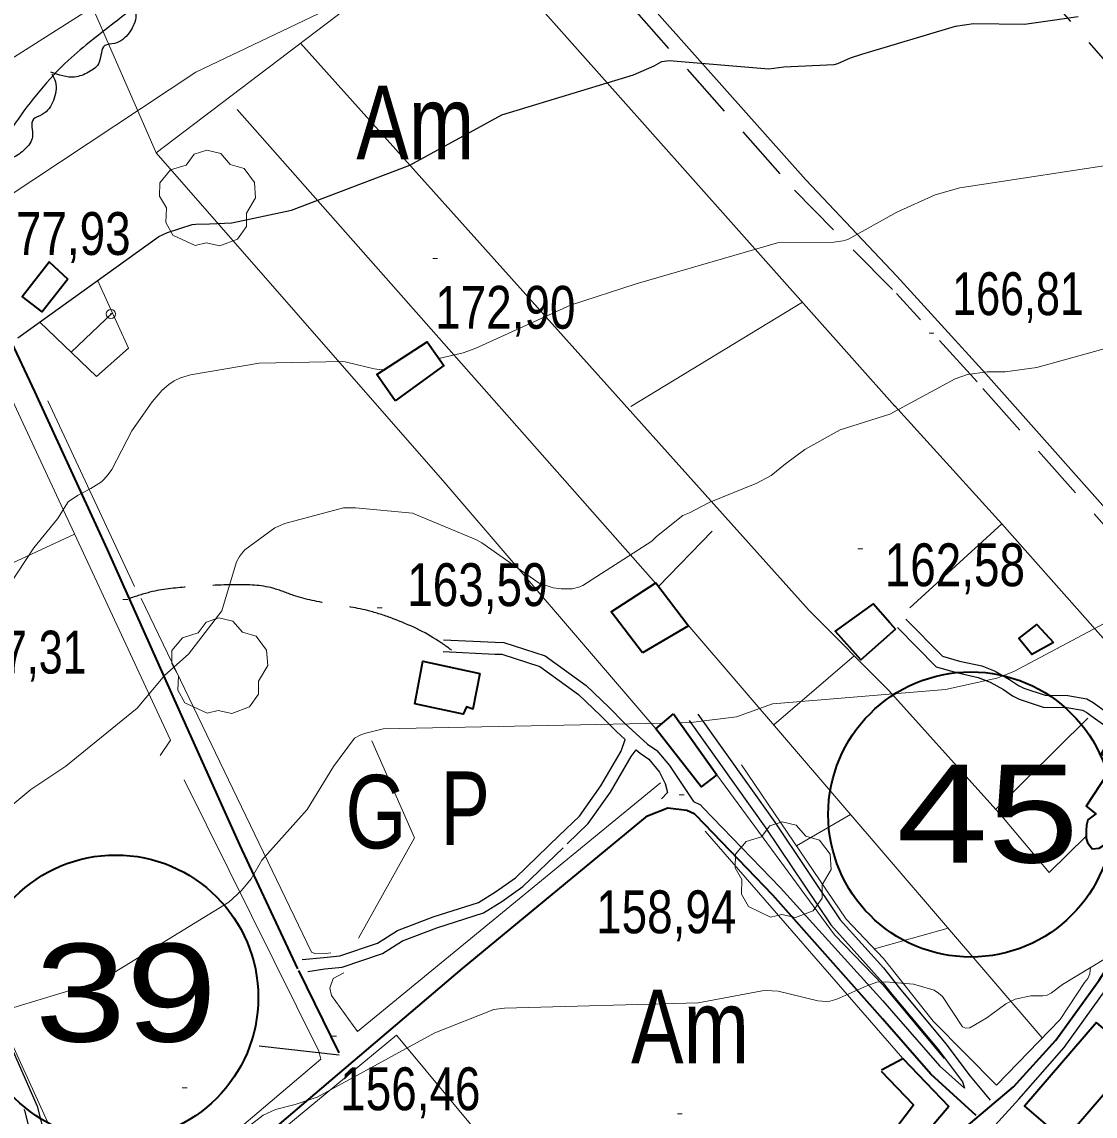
# Model space of a CAD drawing. Extents: x 483847 to 488453, y 4383581 to 4386795.
# Drawn here: x 485252.4 to 485471.5, y 4385179.2 to 4385402.6 of the extents above; entities that cross this region are included whole.
import ezdxf
from ezdxf.enums import TextEntityAlignment as Align

# ---------------------------------------------------------------- set-up
doc = ezdxf.new("R2010")
doc.units = 0
doc.header["$LTSCALE"] = 3.8
doc.header["$PDMODE"] = 32
doc.header["$PDSIZE"] = 1.9
doc.linetypes.add('LONG_DASHED', pattern=[7.5, 6, -1.5])
doc.linetypes.add('MEDIUM_DASHED', pattern=[4.5, 3, -1.5])
for name, color, linetype, lineweight in [('13', 7, 'Continuous', 25), ('25', 7, 'LONG_DASHED', 25), ('27', 7, 'Continuous', 25), ('29', 7, 'Continuous', 13), ('36', 7, 'Continuous', 25), ('38', 7, 'Continuous', 25), ('47', 7, 'Continuous', 35), ('51', 7, 'Continuous', 13), ('6', 7, 'Continuous', 35), ('7', 7, 'Continuous', 13), ('8', 7, 'Continuous', 25), ('9', 7, 'Continuous', 13)]:
    doc.layers.add(name, color=color, linetype=linetype, lineweight=lineweight)
doc.layers.add('31', color=7, linetype='Continuous')

msp = doc.modelspace()

# ---------------------------------------------------------------- linework, layer by layer
at = {"layer": '25'}
msp.add_line((485432.78, 4385441.35), (485535.75, 4385323.18), dxfattribs=at)
at = {"layer": '27'}
for points in [[(485299.82, 4385661.09), (485299.57, 4385662.67), (485294.64, 4385662.26), (485289.35, 4385654.61), (485280.21, 4385639.63), (485274.93, 4385631.94), (485268.4, 4385624.36), (485262.52, 4385617.77), (485260.31, 4385607.35), (485262.6, 4385605.35), (485273.48, 4385605.45), (485283.86, 4385606.12), (485288.68, 4385605.94), (485297.69, 4385606.01), (485307.73, 4385605.36), (485308.16, 4385598.4), (485301.92, 4385587.38), (485297.42, 4385582.21), (485286.33, 4385574.25), (485278.48, 4385567.13), (485277.89, 4385561.88), (485288.28, 4385555.36), (485288.05, 4385546.54), (485287.2, 4385540.29), (485287.59, 4385539.37), (485289.86, 4385531.35), (485293.31, 4385521.81), (485297.19, 4385508.56), (485300.77, 4385499.7), (485307.19, 4385485.75), (485313.31, 4385470.51), (485320.46, 4385455.75), (485325.62, 4385443.27), (485329.88, 4385435.24), (485331.55, 4385428.22), (485327.33, 4385421.28), (485318.2, 4385418.81), (485302.73, 4385416.83), (485290.31, 4385410.43), (485280.75, 4385407.62), (485276.69, 4385406.23), (485271.89, 4385402.9), (485261.87, 4385394.73), (485251.06, 4385381.93), (485248.95, 4385378.4), (485241.73, 4385364.5), (485237.39, 4385372.01), (485230.13, 4385390.06), (485224.7, 4385401.81), (485216.95, 4385416.96), (485209.52, 4385431.92), (485203.19, 4385447.45), (485197.7, 4385460.77), (485195.75, 4385467.38), (485194.93, 4385474.55), (485200.43, 4385487.01), (485210.67, 4385493.29), (485216.48, 4385500.54), (485216.66, 4385510.32), (485213.78, 4385515.61), (485201.98, 4385523.45), (485188.34, 4385524.69), (485179.71, 4385525), (485175.53, 4385527.17), (485167.01, 4385529.85), (485158.32, 4385525.02), (485150.05, 4385519.91), (485142.58, 4385519.6), (485127.69, 4385523.06), (485122.02, 4385531.44), (485127.14, 4385537.4), (485137.41, 4385536.78), (485149.71, 4385533.1), (485155.77, 4385534.88), (485159.76, 4385539.39), (485157.38, 4385543.53), (485170.25, 4385547.87), (485180.21, 4385553.72), (485186.2, 4385561.9), (485185.3, 4385569.26), (485178.59, 4385574.36), (485170, 4385578.4), (485148.21, 4385590.42), (485129.65, 4385601.13), (485118.26, 4385609.29), (485112.23, 4385612.98), (485102.9, 4385618.84), (485099.35, 4385621.2), (485098.35, 4385621.8), (485099.39, 4385628.01), (485103.9, 4385633.91)], [(485275.46, 4385405.67), (485275.68, 4385403.91), (485274.3, 4385400.38), (485271.32, 4385398.2), (485269.32, 4385397.75), (485268.19, 4385394.38), (485266.03, 4385392.32), (485263.17, 4385391.33), (485258.32, 4385392.36)], [(485258.54, 4385391.99), (485259.23, 4385390.35), (485258.84, 4385386.58), (485256.55, 4385383.68), (485254.74, 4385382.71), (485254.56, 4385379.16), (485253.02, 4385376.6), (485250.53, 4385374.89), (485245.58, 4385374.58)]]:
    msp.add_spline(points, degree=3, dxfattribs=at)
at = {"layer": '29'}
for points in [[(485287.74, 4385356.97), (485283.2, 4385359.09), (485281.79, 4385361.63), (485281.89, 4385364.61), (485280.52, 4385367.02), (485280.56, 4385369.77), (485282.72, 4385372.37), (485285.91, 4385373.37), (485287.56, 4385375.56), (485290.13, 4385376.39), (485292.99, 4385375.74), (485294.94, 4385373.47), (485297.75, 4385372.65), (485299.88, 4385369.8), (485300.12, 4385366.67), (485298.24, 4385363.52), (485298.24, 4385360.84), (485296.42, 4385358.23), (485292.8, 4385356.89), (485290.03, 4385357.52)], [(485290.21, 4385261.5), (485285.67, 4385263.62), (485284.26, 4385266.16), (485284.36, 4385269.14), (485282.99, 4385271.55), (485283.03, 4385274.3), (485285.19, 4385276.9), (485288.38, 4385277.9), (485290.03, 4385280.09), (485292.6, 4385280.92), (485295.46, 4385280.27), (485297.41, 4385278), (485300.22, 4385277.18), (485302.35, 4385274.33), (485302.59, 4385271.2), (485300.71, 4385268.05), (485300.71, 4385265.37), (485298.89, 4385262.76), (485295.27, 4385261.42), (485292.5, 4385262.05)], [(485405.24, 4385219.88), (485400.7, 4385222), (485399.29, 4385224.54), (485399.39, 4385227.52), (485398.02, 4385229.93), (485398.06, 4385232.68), (485400.22, 4385235.28), (485403.41, 4385236.28), (485405.06, 4385238.47), (485407.63, 4385239.3), (485410.49, 4385238.65), (485412.44, 4385236.38), (485415.25, 4385235.56), (485417.38, 4385232.71), (485417.62, 4385229.58), (485415.74, 4385226.43), (485415.74, 4385223.75), (485413.92, 4385221.14), (485410.3, 4385219.8), (485407.53, 4385220.43)]]:
    msp.add_lwpolyline(points, close=True, dxfattribs=at)
at = {"layer": '36'}
msp.add_lwpolyline([(485427.08, 4385148.46), (485448.31, 4385174.34), (485455.88, 4385182.72), (485465.19, 4385193.27), (485475.12, 4385207.08), (485480.68, 4385216.02), (485486.75, 4385226.2), (485500.2, 4385251.78), (485507.64, 4385265.77)], dxfattribs=at)
at = {"layer": '38'}
for points in [[(485379.92, 4385451.65), (485374.47, 4385446.22), (485367.09, 4385440.33), (485364.59, 4385437.18), (485361.65, 4385434.07), (485362.36, 4385430.22), (485363.22, 4385427.63), (485379.25, 4385407.73), (485412.43, 4385370.33), (485431.02, 4385350.71)], [(485504.04, 4385269.68), (485480.65, 4385295.29), (485449.2, 4385330.78), (485431.02, 4385350.71)], [(485431.14, 4385278.97), (485439.02, 4385270.94), (485443.2, 4385269.76), (485447.64, 4385268.8), (485450.03, 4385267.85), (485452.76, 4385266.29), (485454.64, 4385265.05), (485455.95, 4385264.36), (485460.89, 4385262.72), (485465.69, 4385262.66), (485468.94, 4385262.12), (485469.79, 4385261.62), (485470.64, 4385261.03), (485474.6, 4385258.14), (485480.52, 4385255.71), (485490.66, 4385249.45), (485493.46, 4385247.9)], [(485338.38, 4385274.08), (485348.97, 4385273.56), (485350.39, 4385273.54), (485358.12, 4385271.01), (485366.04, 4385265.31), (485370.55, 4385261.02), (485373.75, 4385257.74), (485375.56, 4385256.09)], [(485388.59, 4385260.01), (485404.26, 4385238.01), (485417.52, 4385218.29), (485428.21, 4385206.39)], [(485390.4, 4385261.3), (485406.1, 4385239.25), (485419.47, 4385219.34), (485428.27, 4385209.5)], [(485309.6, 4385211.23), (485314.07, 4385211.6), (485317.28, 4385211.96), (485325, 4385214.53), (485329.05, 4385217.14), (485336.36, 4385219.9), (485345.62, 4385222.86), (485349.06, 4385225), (485353.18, 4385227.88), (485362.1, 4385236.5), (485366.26, 4385240.48), (485370.58, 4385246.63), (485374.74, 4385253.73), (485375.56, 4385256.09)], [(485377.8, 4385254.04), (485378.61, 4385253.3), (485380.36, 4385252.07), (485382.59, 4385249.46), (485383.72, 4385247.15), (485384.19, 4385245.32), (485382.97, 4385244)], [(485389.52, 4385243.44), (485390.94, 4385242.81), (485391.5, 4385242.17), (485407.24, 4385225.83), (485428.14, 4385202.75)], [(485428.27, 4385209.5), (485431.52, 4385205.34), (485441.04, 4385194.02), (485445.97, 4385187.42), (485450.04, 4385182.47)], [(485428.21, 4385206.39), (485429.99, 4385204.11), (485439.5, 4385192.79), (485444.43, 4385186.21), (485444.79, 4385184.92)], [(485428.14, 4385202.75), (485429.94, 4385200.74), (485439.73, 4385189.54), (485444.79, 4385184.92)], [(485248.47, 4385197.43), (485255.51, 4385181.26), (485257.2, 4385174.62)]]:
    msp.add_lwpolyline(points, dxfattribs=at)
at = {"layer": '38', "linetype": 'MEDIUM_DASHED'}
for points in [[(485376.86, 4385405.71), (485410.09, 4385368.25), (485430.95, 4385347.15)], [(485502.86, 4385267.35), (485478.83, 4385293.65), (485447.38, 4385329.14), (485430.95, 4385347.15)], [(485207.95, 4385282.41), (485216.6, 4385263.17), (485233.71, 4385223.54), (485245.99, 4385196.33), (485252.93, 4385180.38), (485254.57, 4385173.95), (485257.42, 4385162.54), (485262.18, 4385149)], [(485432.87, 4385280.67), (485440.3, 4385273.1), (485443.79, 4385272.11), (485448.35, 4385271.13), (485451.08, 4385270.04), (485454.03, 4385268.36), (485455.87, 4385267.14), (485456.9, 4385266.6), (485461.3, 4385265.14), (485465.9, 4385265.08), (485469.79, 4385264.44), (485471.1, 4385263.66), (485472.04, 4385263.01), (485475.79, 4385260.27), (485481.63, 4385257.88), (485491.89, 4385251.54), (485494.59, 4385250.05)], [(485338.5, 4385276.49), (485349.04, 4385275.97), (485350.79, 4385275.95), (485359.23, 4385273.19), (485367.58, 4385267.17), (485372.24, 4385262.74), (485375.43, 4385259.48), (485380.13, 4385255.19), (485382, 4385253.87), (485384.62, 4385250.8), (485389.52, 4385243.44)], [(485310.77, 4385208.79), (485314.25, 4385209.28), (485317.78, 4385209.68), (485326.01, 4385212.41), (485330.1, 4385215.05), (485337.13, 4385217.7), (485346.61, 4385220.73), (485350.35, 4385223.05), (485354.67, 4385226.08), (485363.72, 4385234.82), (485368.03, 4385238.95), (485372.54, 4385245.37), (485376.79, 4385252.62), (485377.8, 4385254.04)]]:
    msp.add_lwpolyline(points, dxfattribs=at)
at = {"layer": '38', "linetype": 'LONG_DASHED'}
msp.add_spline([(485340.11, 4385274.34), (485337.48, 4385276.21), (485328.19, 4385280.77), (485323.43, 4385282.32), (485315.57, 4385283.78), (485307.86, 4385285.53), (485303.65, 4385286.99), (485296.01, 4385287.71), (485286.57, 4385287.27), (485279.06, 4385286.3), (485274.43, 4385284.92)], degree=3, dxfattribs=at)
at = {"layer": '47'}
for p, q in [((485430.73, 4385278.66), (485429.6, 4385277.65)), ((485429.64, 4385279.89), (485430.73, 4385278.66))]:
    msp.add_line(p, q, dxfattribs=at)
for points in [[(485261.75, 4385350.07), (485256.55, 4385343.42), (485252.49, 4385346.53), (485257.99, 4385353.63)], [(485328.63, 4385325.22), (485324.86, 4385330.61), (485335.14, 4385337.31), (485338.56, 4385332.44)], [(485379.07, 4385273.78), (485372.7, 4385282.19), (485381.81, 4385288.09), (485388.5, 4385279.35)], [(485462.96, 4385275.95), (485458.57, 4385273.46), (485455.91, 4385276.72), (485459.56, 4385279.6)], [(485345.88, 4385269.62), (485344.44, 4385262.34), (485343.13, 4385262.81), (485342.47, 4385261.32), (485332.59, 4385263.42), (485334.26, 4385272.11)], [(485385.42, 4385261.39), (485394.28, 4385248.91), (485391.08, 4385246.45), (485381.82, 4385258.29)], [(485491.87, 4385246.19), (485482.36, 4385252.63), (485479.41, 4385256.13), (485474.53, 4385256.42), (485472.69, 4385253.22), (485475.36, 4385251.23), (485469.68, 4385242.53), (485471.61, 4385240.93), (485470.02, 4385239.75), (485469.7, 4385238.63), (485469.68, 4385237.51), (485469.66, 4385235.93), (485469.95, 4385235.1), (485470.91, 4385233.81), (485472.33, 4385233.94), (485474.23, 4385235.19), (485476.05, 4385236.29), (485479.89, 4385232.48), (485477.67, 4385229.44), (485481.67, 4385225.85), (485484.68, 4385231.74), (485482.54, 4385233.72), (485485.91, 4385239.08), (485487.71, 4385238.75)], [(485471.75, 4385198.38), (485457.07, 4385181.29), (485465.18, 4385174.32), (485479.86, 4385191.41)]]:
    msp.add_lwpolyline(points, close=True, dxfattribs=at)
for points in [[(485429.64, 4385279.89), (485426.15, 4385283.84), (485418.4, 4385278.2), (485423.65, 4385272.41), (485429.6, 4385277.65)], [(485427.86, 4385188.7), (485432.25, 4385191), (485441.64, 4385181.18)], [(485441.64, 4385181.18), (485434.85, 4385173.17), (485431, 4385177.06), (485434.44, 4385181.58), (485427.86, 4385188.36)]]:
    msp.add_lwpolyline(points, dxfattribs=at)
at = {"layer": '51'}
for p, q in [((485430.63, 4385324.16), (485344.88, 4385420.49)), ((485309.3, 4385398.28), (485413.11, 4385282.47)), ((485296.38, 4385384.74), (485381.76, 4385288.06)), ((485411.75, 4385345.38), (485376.7, 4385324.1)), ((485270.88, 4385343.22), (485262.43, 4385335.21)), ((485270.54, 4385342.99), (485270.45, 4385342.99)), ((485275.41, 4385287.34), (485257.69, 4385325.26)), ((485263.14, 4385298.06), (485214.72, 4385275.62)), ((485393.34, 4385298.63), (485382.39, 4385287.34)), ((485429.37, 4385266.11), (485413.11, 4385282.47)), ((485388.37, 4385279.53), (485460.7, 4385195.19)), ((485422.31, 4385273.22), (485405.91, 4385259.09)), ((485470.01, 4385260.46), (485451.2, 4385241.87)), ((485421.57, 4385240.83), (485410.5, 4385234.42)), ((485432.25, 4385191), (485391.9, 4385237.38)), ((485426.43, 4385213.41), (485441.46, 4385217.64)), ((485440.65, 4385191.02), (485428.2, 4385205.97)), ((485394.49, 4385117.01), (485328.87, 4385195.8))]:
    msp.add_line(p, q, dxfattribs=at)
for points in [[(485339.37, 4385421.12), (485279.8, 4385375.88), (485259.62, 4385422.12), (485233.6, 4385487.71), (485220.71, 4385521.12)], [(485285.53, 4385247.86), (485313.01, 4385192.5), (485313.42, 4385190.87), (485268.44, 4385152.71), (485257.99, 4385177.32), (485238.37, 4385220.27), (485217.56, 4385269.02), (485181.87, 4385351.76), (485159, 4385403.87), (485125.85, 4385478.91)], [(485381.82, 4385258.29), (485338.74, 4385308.51), (485279.8, 4385375.88)], [(485256.09, 4385341.33), (485267.63, 4385330.18), (485274.15, 4385335.97), (485267.86, 4385349.88)], [(485280.64, 4385252.83), (485282.73, 4385255.99), (485247.58, 4385331.44), (485241.69, 4385332.71)], [(485433.64, 4385282.97), (485452.42, 4385300.11), (485430.5, 4385324.29)], [(485452.42, 4385300.11), (485487.42, 4385260.66), (485495.03, 4385251.93), (485501.45, 4385265.79)], [(485276.73, 4385284.91), (485311.49, 4385212.73), (485312.43, 4385212.35), (485314.42, 4385212.44), (485315.44, 4385212.55)], [(485429.37, 4385266.11), (485452.47, 4385240.45), (485462.13, 4385228.99), (485469.68, 4385236.39)], [(485321.14, 4385215.56), (485332.55, 4385236.07), (485323.86, 4385255.87)], [(485428.31, 4385211.44), (485420.64, 4385219.44), (485399.31, 4385250.92)], [(485428.2, 4385205.97), (485418.31, 4385216.24), (485394.28, 4385248.91)], [(485318.09, 4385208.51), (485315.92, 4385207.36), (485315.24, 4385205.37), (485315.6, 4385203.84), (485320.9, 4385196.52), (485382.79, 4385247.25)], [(485428.31, 4385211.44), (485438.44, 4385198.64), (485451.38, 4385185.54), (485464.33, 4385198.94), (485469.32, 4385206.52), (485470, 4385207.34), (485470.39, 4385208.31), (485470.56, 4385209.66)], [(485328.87, 4385195.8), (485265.59, 4385143.47), (485157.32, 4385054.04), (485059.13, 4384970.21), (484911.71, 4384876.49), (484885.71, 4384927.18), (484849.05, 4384999.44), (484792.69, 4385110.93), (484799.92, 4385117.05), (484828.88, 4385118.96)]]:
    msp.add_lwpolyline(points, dxfattribs=at)
msp.add_point((485270.58, 4385342.97), dxfattribs=at)
at = {"layer": '6'}
msp.add_line((485317.14, 4385192.15), (485308.96, 4385209), dxfattribs=at)
at = {"layer": '6', "lineweight": 25}
msp.add_line((485300.83, 4385193.59), (485317.14, 4385191.78), dxfattribs=at)
at = {"layer": '6'}
for points in [[(485308.74, 4385209.32), (485296.92, 4385234.62), (485284.43, 4385262.28), (485269.87, 4385294.93), (485255.01, 4385327.15), (485244.49, 4385349.47)], [(485427.21, 4385155.18), (485445.15, 4385177.06), (485454.85, 4385185.2), (485463.48, 4385194.77), (485472.34, 4385206.98), (485479.05, 4385217.52), (485485.93, 4385229.85), (485497.43, 4385253.31), (485504.14, 4385265.28)], [(484967.4, 4385129.79), (485007.23, 4385131.89), (485042.9, 4385133.62), (485071.57, 4385135.19), (485111.25, 4385138.74), (485168.74, 4385142.21), (485221.87, 4385145.3), (485256.19, 4385146.79), (485262.58, 4385146.84), (485265.43, 4385147.4), (485269.18, 4385148.39), (485271.82, 4385150.33), (485295.88, 4385169.82), (485342.32, 4385209.37), (485380.09, 4385240.53), (485384.25, 4385242.18), (485388.13, 4385241.7), (485389.63, 4385241.04), (485389.91, 4385240.71), (485405.62, 4385224.4), (485428.07, 4385199.13)], [(485447.21, 4385179.34), (485437.95, 4385187.81), (485428.09, 4385199.1), (485428.07, 4385199.13)]]:
    msp.add_lwpolyline(points, dxfattribs=at)
for centre in [(485446.11, 4385240.81), (485271.56, 4385203.44)]:
    msp.add_circle(centre, 29.1, dxfattribs=at)
at = {"layer": '7'}
for p, q in [((485336.27, 4385354.33), (485337.27, 4385354.33)), ((485437.58, 4385339.08), (485438.58, 4385339.08)), ((485423.04, 4385295.01), (485424.04, 4385295.01)), ((485273.03, 4385284.7), (485274.03, 4385284.7)), ((485324.92, 4385282.98), (485325.92, 4385282.98)), ((485386.58, 4385244.84), (485387.58, 4385244.84)), ((485315.63, 4385195.57), (485316.63, 4385195.57)), ((485285.13, 4385185.02), (485286.13, 4385185.02)), ((485386.22, 4385179.69), (485387.22, 4385179.69))]:
    msp.add_line(p, q, dxfattribs=at)
at = {"layer": '8'}
msp.add_lwpolyline([(485251.55, 4385338.13), (485280.38, 4385358.8), (485282.15, 4385359.63), (485287.19, 4385361.24), (485287.89, 4385361.33), (485290.69, 4385361.35), (485295.23, 4385361.57), (485307.44, 4385364.13), (485331.6, 4385373.33), (485350.35, 4385383.65), (485377.26, 4385391.76), (485381.47, 4385393.6), (485382.9, 4385394.47), (485383.04, 4385394.51), (485384.53, 4385394.73), (485404.91, 4385393.01), (485407.94, 4385393.39), (485418.22, 4385393.91), (485418.96, 4385394.11), (485421.55, 4385395.25), (485423.83, 4385396.01), (485423.85, 4385396.02), (485423.86, 4385396.02), (485423.88, 4385396.02), (485442.98, 4385401.69), (485446.63, 4385402.28), (485457.05, 4385402.13), (485468, 4385403.67)], dxfattribs=at)
at = {"layer": '9'}
for points in [[(485225.52, 4385379.41), (485298.21, 4385425.54), (485326.23, 4385437.19), (485369.58, 4385449.25), (485382.6, 4385450.69), (485425.26, 4385461.7), (485430.02, 4385464.11), (485432.07, 4385466.68), (485445.99, 4385475.08), (485446.03, 4385475.1), (485446.12, 4385475.15), (485452.41, 4385474.92), (485457.31, 4385475.59), (485460.05, 4385476.74), (485465.06, 4385480.2), (485470.4, 4385485.49), (485488.73, 4385509.47), (485491.56, 4385510.87)], [(485484.6, 4385455.96), (485468.17, 4385442.31), (485459.78, 4385437), (485451.15, 4385433.42), (485445.9, 4385432.14), (485435.56, 4385431.09), (485400.99, 4385431.46), (485394.85, 4385431.01), (485385.26, 4385431.78), (485348.16, 4385421.11), (485287.91, 4385392.32), (485238.24, 4385359.46), (485201.58, 4385339.51), (485195.44, 4385334.48), (485182.69, 4385327.58), (485156.35, 4385318.24)], [(485337.53, 4385333.91), (485342.48, 4385335.05), (485344.94, 4385335.94), (485364.39, 4385344.74), (485377.83, 4385349.15), (485406.66, 4385357.47), (485418.15, 4385357.63), (485420.03, 4385357.88), (485420.98, 4385358.2), (485430.99, 4385363.77), (485438.85, 4385367.3), (485443.85, 4385368.73), (485478.62, 4385374.05), (485505.6, 4385382.95), (485526.69, 4385393.83), (485558.24, 4385417.22)], [(485538.54, 4385353.94), (485459.58, 4385332.08), (485453.13, 4385331.15), (485449.42, 4385331.15), (485445.46, 4385330.64), (485442.92, 4385329.72), (485429.57, 4385322.49), (485419.47, 4385319.34), (485419.45, 4385319.34), (485412.21, 4385315.31), (485408.29, 4385312.4), (485405.34, 4385310.03), (485402.42, 4385308.44), (485392.73, 4385304.46), (485388.66, 4385302.35), (485387.35, 4385301.83), (485381.98, 4385297.58), (485381, 4385296.63), (485366.92, 4385287.57), (485366.41, 4385287.34), (485366.29, 4385287.31), (485364.7, 4385286.9), (485362.47, 4385286.88), (485360.86, 4385287.09), (485358.02, 4385288.02), (485346.27, 4385296.27), (485345.19, 4385296.87), (485332.15, 4385302.32), (485320.53, 4385303.43), (485318.03, 4385303.41), (485306.1, 4385300.21), (485304.01, 4385299.35), (485297.93, 4385294.81), (485297.22, 4385294.03), (485296.81, 4385293.46), (485296.2, 4385292.35), (485293.19, 4385282.37), (485286.39, 4385273.56), (485281.55, 4385269.28), (485275.94, 4385262.54), (485261.35, 4385250.69), (485254.2, 4385245.92), (485248.53, 4385241.12)], [(485248.32, 4385285.28), (485254.85, 4385295.27), (485259.69, 4385301.17), (485261.85, 4385304.6), (485263.76, 4385305.94), (485266.48, 4385307.34), (485268.63, 4385308.7), (485269.16, 4385309.17), (485270.03, 4385310.19), (485270.75, 4385311.26), (485274.85, 4385319.12), (485278.98, 4385325.06), (485281.07, 4385327.43), (485282.37, 4385328.57), (485283.52, 4385329.33), (485284.81, 4385329.93), (485286.82, 4385330.58), (485300.83, 4385332.95), (485317.87, 4385333.25), (485318.42, 4385333.18), (485320.94, 4385332.56), (485324.3, 4385331.77), (485325.96, 4385331.58), (485326.38, 4385331.6)], [(485554.26, 4385300.35), (485544.88, 4385295.97), (485532.61, 4385292.47), (485522.36, 4385291.56), (485509.45, 4385292.17), (485497.21, 4385290.98), (485489.48, 4385288.37), (485454.89, 4385269.97), (485451.44, 4385268.62), (485440.92, 4385266.3), (485405.71, 4385263.43), (485405.66, 4385263.41), (485405.65, 4385263.4), (485398.31, 4385260.72), (485388.98, 4385259.58), (485386.74, 4385259.53)], [(485383.17, 4385259.46), (485326.14, 4385258.27), (485322.35, 4385257.37), (485321.58, 4385257.05), (485320.33, 4385256.36), (485316.01, 4385250.62), (485310.66, 4385241.83), (485301.38, 4385231.5), (485299.23, 4385227.69), (485297.21, 4385225.29), (485294.66, 4385222.91), (485268.23, 4385206.74), (485230.25, 4385195.21), (485131.56, 4385152.66), (485070.78, 4385143.07), (485067.6, 4385142.17), (485063.63, 4385140.09), (485062.73, 4385139.45), (485058.61, 4385135.56), (485055.81, 4385133.58), (485024.05, 4385117.74)], [(485486.02, 4385218.93), (485464.83, 4385206.12), (485462.57, 4385204.39), (485461.72, 4385203.96), (485460.8, 4385203.82), (485458.35, 4385203.77), (485455.17, 4385203.13), (485453.23, 4385202.16), (485449.41, 4385199.3), (485445.89, 4385197.25), (485445.1, 4385197.23), (485444.38, 4385197.44), (485440.36, 4385203.65), (485439.54, 4385204.36), (485438.62, 4385204.96), (485434.43, 4385206.19), (485428.7, 4385206.63), (485426.95, 4385206.57), (485424.86, 4385205.85), (485418.79, 4385203.11), (485417.33, 4385202.7), (485416.66, 4385202.62), (485414.91, 4385202.75), (485406.78, 4385204.74), (485404.31, 4385204.87), (485403.55, 4385204.84), (485390.44, 4385202.39), (485350.89, 4385201.26), (485348.74, 4385201), (485336.73, 4385196.24), (485312.65, 4385183.08), (485308.2, 4385181.6), (485304.2, 4385180.61), (485301.65, 4385179.46)], [(485301.65, 4385179.46), (485286.31, 4385167.5), (485283.69, 4385165.07), (485282.42, 4385164.33), (485260.24, 4385157.32), (485251.48, 4385151), (485249.05, 4385148.13), (485248.26, 4385147.49), (485246.71, 4385146.59), (485246.25, 4385146.4), (485245.42, 4385146.14), (485227.42, 4385143.76), (485217.48, 4385141.23), (485214.13, 4385139.87), (485212.33, 4385138.9), (485181.72, 4385115.32), (485178.05, 4385113.57), (485081.03, 4385098.85), (485074.99, 4385097.1), (485032.2, 4385066.42), (484940.16, 4385027.51)]]:
    msp.add_lwpolyline(points, dxfattribs=at)

# ---------------------------------------------------------------- texts
at = {"layer": '13', "width": 1.25}
for s, p in [('45', (485449.55, 4385231)), ('39', (485273.65, 4385194.44))]:
    msp.add_text(s, height=20, dxfattribs=at).set_placement(p, align=Align.CENTER)
at = {"layer": '31'}
for s, width, p in [('Am', 0.8, (485332.71, 4385374.55)), ('G', 0.8, (485324.67, 4385233.89)), ('P', 0.75, (485342.91, 4385234.59)), ('Am', 0.8, (485388.8, 4385190.05))]:
    msp.add_text(s, height=15, dxfattribs=dict(at, width=width)).set_placement(p, align=Align.CENTER)
at = {"layer": '7'}
for s, width, p in [('177,93', 0.8, (485245.97, 4385355.02)), ('166,81', 0.75, (485442.34, 4385342.74)), ('172,90', 0.8, (485336.77, 4385339.96)), ('162,58', 0.8, (485428.54, 4385287.4)), ('163,59', 0.8, (485331.07, 4385283.35)), ('167,31', 0.75, (485238.76, 4385269.58)), ('158,94', 0.8, (485369.62, 4385216.57)), ('156,46', 0.8, (485317.38, 4385180.45))]:
    msp.add_text(s, height=8.75, dxfattribs=dict(at, width=width)).set_placement(p)

doc.saveas('drawing.dxf')
